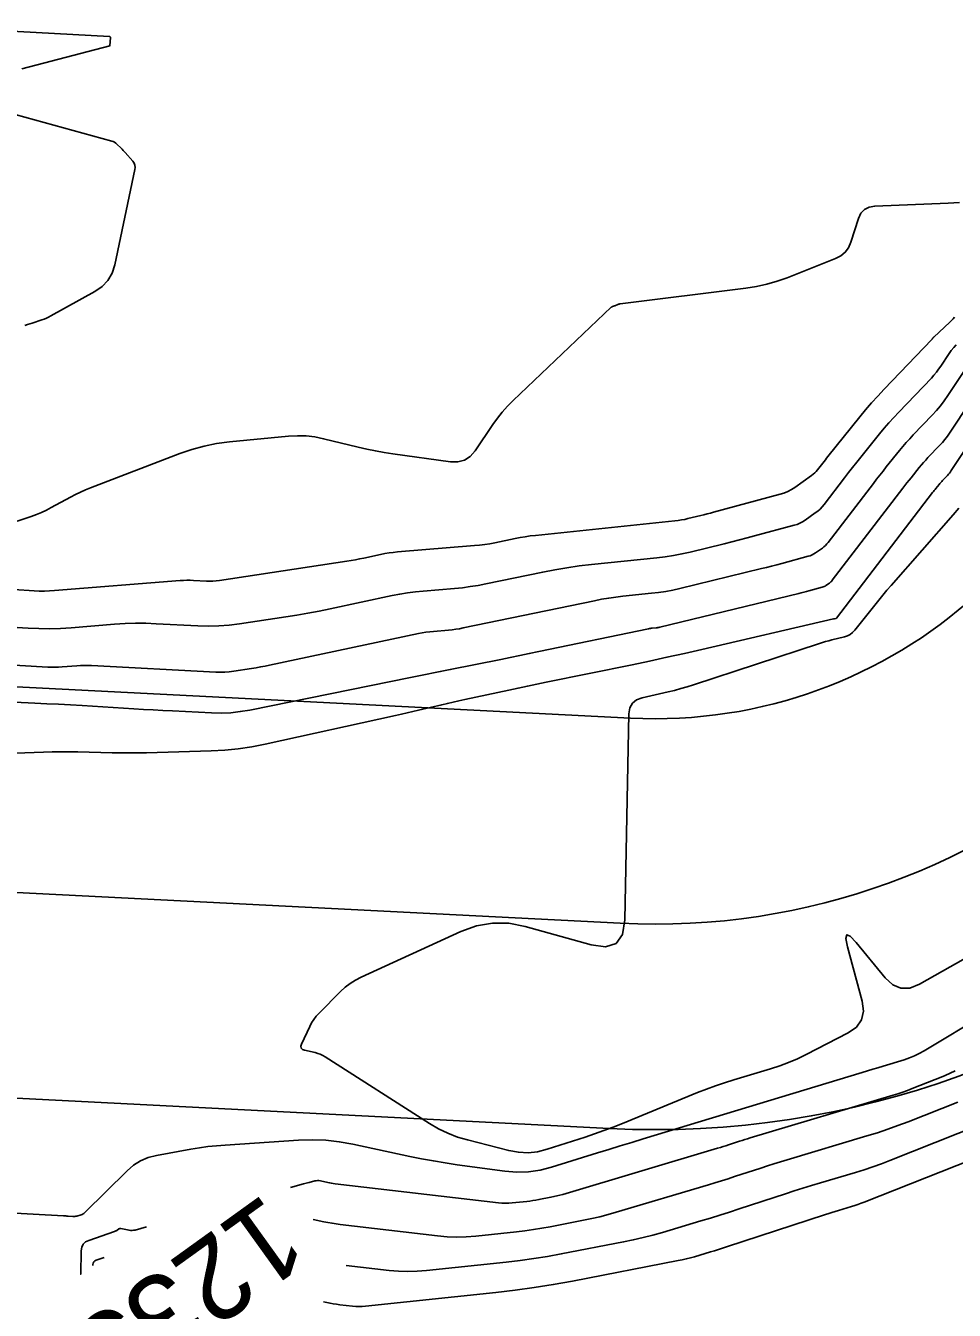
# Model space of a CAD drawing. Extents: x 658976 to 668726, y 639543 to 647196.
# Drawn here: x 663081 to 663148.9, y 642279.3 to 642373 of the extents above; entities that cross this region are included whole.
import ezdxf

# ---------------------------------------------------------------- set-up
doc = ezdxf.new("R2010")
doc.units = 0
for name, color, linetype in [('Ex_Contour Labels', 7, 'Continuous'), ('Ex_Major Contours', 7, 'Continuous'), ('Ex_Minor Contours', 7, 'Continuous'), ('R_Water', 7, 'Continuous')]:
    doc.layers.add(name, color=color, linetype=linetype)

msp = doc.modelspace()

# ---------------------------------------------------------------- linework, layer by layer
at = {"layer": 'Ex_Major Contours'}
for points in [[(663072.42, 642326.823), (663082.651, 642326.219), (663082.917, 642326.208), (663083.183, 642326.207), (663083.448, 642326.214), (663083.714, 642326.231), (663084.775, 642326.316), (663085.041, 642326.332), (663085.306, 642326.34), (663085.572, 642326.34), (663085.838, 642326.33), (663094.919, 642325.858), (663095.249, 642325.849), (663095.579, 642325.857), (663095.908, 642325.882), (663096.236, 642325.923), (663097.546, 642326.121), (663097.873, 642326.173), (663098.199, 642326.23), (663098.524, 642326.291), (663098.849, 642326.358), (663109.739, 642328.672), (663110.008, 642328.725), (663110.279, 642328.769), (663110.552, 642328.804), (663110.825, 642328.831), (663111.922, 642328.921), (663112.195, 642328.948), (663112.468, 642328.983), (663112.739, 642329.026), (663113.009, 642329.078), (663122.597, 642331.07), (663123.113, 642331.17), (663123.63, 642331.257), (663124.149, 642331.331), (663124.671, 642331.392), (663126.76, 642331.608), (663127.281, 642331.671), (663127.799, 642331.751), (663128.314, 642331.849), (663128.826, 642331.964), (663134.791, 642333.408), (663135.163, 642333.499), (663135.535, 642333.593), (663135.906, 642333.69), (663136.276, 642333.789), (663138.204, 642334.311), (663138.347, 642334.356), (663138.485, 642334.413), (663138.617, 642334.482), (663138.744, 642334.563), (663139.239, 642334.911), (663139.358, 642335.002), (663139.47, 642335.101), (663139.574, 642335.209), (663139.67, 642335.325), (663142.967, 642339.63), (663143.201, 642339.933), (663143.437, 642340.235), (663143.674, 642340.535), (663143.913, 642340.834), (663144.875, 642342.027), (663145.118, 642342.323), (663145.368, 642342.613), (663145.624, 642342.897), (663145.886, 642343.176), (663147.265, 642344.614), (663147.576, 642344.952), (663147.87, 642345.303), (663148.148, 642345.667), (663148.41, 642346.044), (663150.006, 642348.45)], [(663149.141, 642294.465), (663145.5, 642293.025), (663144.758, 642292.741), (663144.011, 642292.474), (663143.258, 642292.222), (663142.5, 642291.987), (663136.662, 642290.246), (663136.18, 642290.101), (663135.7, 642289.952), (663135.221, 642289.801), (663134.742, 642289.646), (663132.831, 642289.021), (663132.353, 642288.866), (663131.874, 642288.714), (663131.393, 642288.566), (663130.912, 642288.421), (663124.185, 642286.42), (663123.59, 642286.25), (663122.991, 642286.096), (663122.388, 642285.956), (663121.781, 642285.832), (663119.349, 642285.362), (663118.739, 642285.252), (663118.128, 642285.154), (663117.515, 642285.069), (663116.9, 642284.997), (663113.923, 642284.681), (663113.221, 642284.626), (663112.52, 642284.611), (663111.819, 642284.634), (663111.118, 642284.696), (663104.025, 642285.526), (663103.723, 642285.565), (663103.423, 642285.611), (663103.124, 642285.665), (663102.826, 642285.725), (663102.049, 642285.893)], [(663086.767, 642283.119), (663086.191, 642282.921), (663086.088, 642282.871), (663086.015, 642282.799), (663085.969, 642282.707), (663085.953, 642282.595), (663085.952, 642282.533)]]:
    msp.add_lwpolyline(points, dxfattribs=at)
at = {"layer": 'Ex_Minor Contours'}
for points in [[(663080.751, 642369.888), (663087.182, 642371.574), (663087.188, 642371.576), (663087.192, 642371.58), (663087.195, 642371.585), (663087.196, 642371.592), (663087.235, 642372.169), (663087.232, 642372.206), (663087.218, 642372.233), (663087.193, 642372.25), (663087.156, 642372.258), (663072.855, 642373.049)], [(663080.984, 642351.165), (663081.159, 642351.222), (663081.334, 642351.279), (663081.509, 642351.336), (663082.207, 642351.565), (663082.38, 642351.626), (663082.55, 642351.695), (663082.716, 642351.772), (663082.879, 642351.857), (663086.093, 642353.632), (663086.626, 642353.999), (663087.047, 642354.449), (663087.355, 642354.983), (663087.55, 642355.6), (663089.017, 642362.541), (663089.034, 642362.708), (663089.014, 642362.865), (663088.956, 642363.012), (663088.86, 642363.15), (663088.317, 642363.779), (663088.244, 642363.862), (663088.169, 642363.943), (663088.093, 642364.023), (663088.015, 642364.101), (663087.701, 642364.411), (663087.619, 642364.482), (663087.53, 642364.541), (663087.434, 642364.589), (663087.331, 642364.624), (663079.572, 642366.76)], [(663073.654, 642334.667), (663081.442, 642337.222), (663081.82, 642337.356), (663082.191, 642337.507), (663082.555, 642337.675), (663082.911, 642337.861), (663084.319, 642338.639), (663084.674, 642338.827), (663085.035, 642339.002), (663085.402, 642339.165), (663085.775, 642339.315), (663092.288, 642341.806), (663093.174, 642342.111), (663094.074, 642342.355), (663094.989, 642342.537), (663095.918, 642342.659), (663100.243, 642343.077), (663100.888, 642343.112), (663101.528, 642343.094), (663102.165, 642343.022), (663102.798, 642342.896), (663105.321, 642342.284), (663105.954, 642342.139), (663106.589, 642342.009), (663107.228, 642341.896), (663107.869, 642341.798), (663112.067, 642341.209), (663112.609, 642341.199), (663113.09, 642341.329), (663113.508, 642341.598), (663113.864, 642342.008), (663115.163, 642343.926), (663115.5, 642344.396), (663115.86, 642344.845), (663116.245, 642345.274), (663116.653, 642345.683), (663123.818, 642352.496), (663123.836, 642352.511), (663123.855, 642352.524), (663123.876, 642352.535), (663123.898, 642352.543), (663123.988, 642352.573), (663124.01, 642352.581), (663124.033, 642352.589), (663124.055, 642352.597), (663124.077, 642352.606), (663124.297, 642352.698), (663124.342, 642352.714), (663124.387, 642352.728), (663124.433, 642352.738), (663124.48, 642352.746), (663133.649, 642353.884), (663134.422, 642354.004), (663135.183, 642354.172), (663135.932, 642354.388), (663136.668, 642354.651), (663140.207, 642356.041), (663140.594, 642356.241), (663140.91, 642356.507), (663141.155, 642356.84), (663141.328, 642357.239), (663141.88, 642358.971), (663142.058, 642359.352), (663142.314, 642359.629), (663142.65, 642359.804), (663143.064, 642359.874), (663148.436, 642360.097), (663149.264, 642360.13)], [(663080.17, 642331.877), (663081.66, 642331.789), (663082.032, 642331.774), (663082.404, 642331.771), (663082.777, 642331.782), (663083.149, 642331.805), (663092.334, 642332.54), (663092.572, 642332.555), (663092.81, 642332.562), (663093.049, 642332.562), (663093.287, 642332.553), (663094.241, 642332.503), (663094.479, 642332.497), (663094.717, 642332.503), (663094.954, 642332.52), (663095.19, 642332.55), (663104.503, 642333.959), (663104.813, 642334.008), (663105.122, 642334.062), (663105.431, 642334.12), (663105.738, 642334.183), (663106.967, 642334.444), (663107.275, 642334.505), (663107.585, 642334.555), (663107.895, 642334.596), (663108.208, 642334.626), (663113.827, 642335.088), (663114.201, 642335.124), (663114.574, 642335.172), (663114.945, 642335.232), (663115.315, 642335.302), (663116.79, 642335.609), (663117.159, 642335.681), (663117.53, 642335.743), (663117.903, 642335.796), (663118.277, 642335.84), (663128.469, 642336.895), (663128.709, 642336.924), (663128.947, 642336.961), (663129.184, 642337.006), (663129.419, 642337.058), (663130.359, 642337.286), (663130.593, 642337.344), (663130.827, 642337.403), (663131.061, 642337.463), (663131.295, 642337.526), (663136.15, 642338.84), (663136.436, 642338.931), (663136.71, 642339.045), (663136.974, 642339.183), (663137.226, 642339.344), (663138.454, 642340.207), (663138.577, 642340.3), (663138.691, 642340.401), (663138.796, 642340.511), (663138.894, 642340.629), (663139.269, 642341.118), (663139.363, 642341.24), (663139.458, 642341.362), (663139.554, 642341.483), (663139.65, 642341.603), (663141.978, 642344.491), (663142.403, 642345.008), (663142.84, 642345.515), (663143.287, 642346.012), (663143.745, 642346.5), (663147.247, 642350.15), (663147.259, 642350.163), (663147.27, 642350.176), (663147.28, 642350.19), (663147.29, 642350.204), (663147.329, 642350.262), (663147.339, 642350.276), (663147.349, 642350.289), (663147.361, 642350.302), (663147.373, 642350.314), (663148.55, 642351.401), (663148.67, 642351.518), (663148.784, 642351.641), (663148.891, 642351.769)], [(663149.018, 642349.752), (663148.834, 642349.548), (663148.662, 642349.334), (663148.503, 642349.109), (663147.892, 642348.187), (663147.735, 642347.961), (663147.567, 642347.742), (663147.39, 642347.531), (663147.204, 642347.327), (663144.815, 642344.838), (663144.455, 642344.455), (663144.104, 642344.064), (663143.761, 642343.665), (663143.426, 642343.259), (663142.051, 642341.552), (663141.749, 642341.176), (663141.449, 642340.797), (663141.152, 642340.416), (663140.858, 642340.034), (663139.372, 642338.094), (663139.228, 642337.92), (663139.073, 642337.759), (663138.905, 642337.611), (663138.726, 642337.474), (663137.985, 642336.954), (663137.795, 642336.833), (663137.598, 642336.729), (663137.392, 642336.643), (663137.177, 642336.575), (663134.29, 642335.794), (663133.736, 642335.646), (663133.18, 642335.501), (663132.624, 642335.361), (663132.066, 642335.224), (663129.578, 642334.621), (663128.976, 642334.486), (663128.37, 642334.372), (663127.761, 642334.277), (663127.148, 642334.203), (663122.368, 642333.708), (663121.474, 642333.604), (663120.584, 642333.478), (663119.697, 642333.329), (663118.813, 642333.157), (663114.652, 642332.292), (663114.087, 642332.184), (663113.519, 642332.093), (663112.948, 642332.019), (663112.375, 642331.963), (663110.078, 642331.775), (663109.505, 642331.719), (663108.934, 642331.644), (663108.367, 642331.552), (663107.802, 642331.441), (663103.273, 642330.479), (663102.467, 642330.314), (663101.658, 642330.16), (663100.847, 642330.019), (663100.034, 642329.89), (663096.657, 642329.379), (663095.902, 642329.285), (663095.145, 642329.228), (663094.387, 642329.21), (663093.626, 642329.23), (663090.581, 642329.389), (663089.82, 642329.416), (663089.059, 642329.418), (663088.298, 642329.395), (663087.538, 642329.346), (663084.36, 642329.092), (663083.577, 642329.043), (663082.793, 642329.021), (663082.009, 642329.027), (663081.225, 642329.059), (663076.749, 642329.324)], [(663075.255, 642323.892), (663081.71, 642323.592), (663082.574, 642323.55), (663083.438, 642323.505), (663084.302, 642323.457), (663085.166, 642323.405), (663088.93, 642323.174), (663089.639, 642323.131), (663090.348, 642323.091), (663091.057, 642323.052), (663091.766, 642323.016), (663094.603, 642322.875), (663095.311, 642322.862), (663096.015, 642322.892), (663096.716, 642322.967), (663097.414, 642323.085), (663109.146, 642325.451), (663109.388, 642325.5), (663109.63, 642325.55), (663109.872, 642325.599), (663110.114, 642325.649), (663111.083, 642325.849), (663111.325, 642325.898), (663111.567, 642325.948), (663111.809, 642325.997), (663112.051, 642326.045), (663115.74, 642326.784), (663116.436, 642326.924), (663117.131, 642327.065), (663117.826, 642327.207), (663118.521, 642327.351), (663126.538, 642329.016), (663126.606, 642329.03), (663126.675, 642329.041), (663126.745, 642329.051), (663126.814, 642329.059), (663127.093, 642329.088), (663127.163, 642329.096), (663127.232, 642329.107), (663127.301, 642329.12), (663127.369, 642329.135), (663137.515, 642331.592), (663137.702, 642331.638), (663137.889, 642331.685), (663138.076, 642331.734), (663138.262, 642331.783), (663139.231, 642332.046), (663139.303, 642332.069), (663139.372, 642332.097), (663139.439, 642332.132), (663139.502, 642332.173), (663139.751, 642332.348), (663139.811, 642332.393), (663139.868, 642332.443), (663139.92, 642332.497), (663139.968, 642332.556), (663145.13, 642339.295), (663145.276, 642339.485), (663145.423, 642339.674), (663145.572, 642339.862), (663145.722, 642340.049), (663146.323, 642340.795), (663146.476, 642340.98), (663146.632, 642341.161), (663146.792, 642341.339), (663146.956, 642341.514), (663147.819, 642342.414), (663148.013, 642342.625), (663148.198, 642342.845), (663148.372, 642343.073), (663148.536, 642343.309), (663151.594, 642347.922)], [(663073.427, 642319.692), (663082.335, 642320.006), (663082.963, 642320.023), (663083.591, 642320.032), (663084.22, 642320.032), (663084.848, 642320.022), (663087.362, 642319.967), (663087.99, 642319.957), (663088.618, 642319.954), (663089.247, 642319.96), (663089.875, 642319.972), (663094.593, 642320.098), (663095.586, 642320.149), (663096.573, 642320.246), (663097.554, 642320.391), (663098.53, 642320.583), (663108.06, 642322.696), (663108.482, 642322.79), (663108.903, 642322.885), (663109.324, 642322.982), (663109.745, 642323.079), (663111.429, 642323.47), (663111.85, 642323.567), (663112.271, 642323.662), (663112.693, 642323.756), (663113.115, 642323.848), (663116.338, 642324.541), (663117.016, 642324.686), (663117.695, 642324.829), (663118.374, 642324.971), (663119.053, 642325.11), (663125.342, 642326.397), (663126.616, 642326.662), (663127.888, 642326.935), (663129.158, 642327.216), (663130.427, 642327.505), (663140.065, 642329.734), (663140.101, 642329.743), (663140.137, 642329.751), (663140.242, 642329.776), (663140.259, 642329.781), (663140.261, 642329.782), (663140.266, 642329.786), (663140.266, 642329.786), (663147.292, 642338.96), (663147.351, 642339.036), (663147.41, 642339.112), (663147.47, 642339.188), (663147.53, 642339.263), (663147.772, 642339.563), (663147.833, 642339.637), (663147.896, 642339.71), (663147.96, 642339.782), (663148.026, 642339.852), (663148.373, 642340.213), (663148.451, 642340.298), (663148.525, 642340.387), (663148.595, 642340.478), (663148.661, 642340.573), (663153.183, 642347.394)], [(663162.066, 642311.966), (663146.336, 642303.068), (663145.634, 642302.789), (663144.982, 642302.774), (663144.379, 642303.023), (663143.825, 642303.535), (663141.706, 642306.112), (663141.27, 642306.575), (663141.02, 642306.676), (663140.958, 642306.414), (663141.082, 642305.79), (663142.152, 642301.829), (663142.247, 642301.097), (663142.108, 642300.467), (663141.737, 642299.941), (663141.132, 642299.517), (663138.049, 642297.927), (663137.419, 642297.621), (663136.777, 642297.345), (663136.122, 642297.1), (663135.455, 642296.885), (663132.764, 642296.086), (663132.094, 642295.878), (663131.43, 642295.654), (663130.772, 642295.413), (663130.119, 642295.155), (663124.642, 642292.909), (663123.965, 642292.639), (663123.284, 642292.383), (663122.598, 642292.139), (663121.907, 642291.909), (663119.134, 642291.014), (663118.439, 642290.841), (663117.741, 642290.768), (663117.039, 642290.797), (663116.335, 642290.926), (663113.309, 642291.697), (663112.582, 642291.913), (663111.878, 642292.185), (663111.199, 642292.512), (663110.543, 642292.895), (663102.907, 642297.77), (663102.737, 642297.869), (663102.561, 642297.952), (663102.378, 642298.019), (663102.189, 642298.072), (663101.419, 642298.25), (663101.26, 642298.312), (663101.171, 642298.407), (663101.151, 642298.536), (663101.199, 642298.699), (663101.792, 642299.984), (663101.93, 642300.251), (663102.088, 642300.502), (663102.269, 642300.739), (663102.471, 642300.96), (663104.028, 642302.528), (663104.371, 642302.844), (663104.737, 642303.125), (663105.128, 642303.372), (663105.542, 642303.584), (663112.831, 642306.918), (663113.979, 642307.331), (663115.144, 642307.53), (663116.325, 642307.514), (663117.524, 642307.284), (663122.35, 642305.931), (663123.409, 642305.791), (663124.173, 642306.05), (663124.641, 642306.706), (663124.813, 642307.76), (663125.108, 642322.799), (663125.175, 642323.237), (663125.359, 642323.58), (663125.658, 642323.829), (663126.074, 642323.983), (663127.968, 642324.41), (663128.44, 642324.523), (663128.909, 642324.646), (663129.374, 642324.781), (663129.837, 642324.927), (663139.028, 642327.947), (663139.253, 642328.018), (663139.479, 642328.085), (663139.706, 642328.147), (663139.934, 642328.205), (663140.85, 642328.428), (663141.069, 642328.5), (663141.267, 642328.604), (663141.445, 642328.74), (663141.602, 642328.908), (663143.063, 642330.747), (663143.358, 642331.113), (663143.657, 642331.476), (663143.961, 642331.834), (663144.269, 642332.188), (663148.8, 642337.329), (663149.216, 642337.822)], [(663164.5, 642308.912), (663146.669, 642298.206), (663146.321, 642298.011), (663145.963, 642297.838), (663145.595, 642297.687), (663145.216, 642297.558), (663143.684, 642297.088), (663143.301, 642296.971), (663142.918, 642296.854), (663142.535, 642296.737), (663142.152, 642296.621), (663126.151, 642291.777), (663125.313, 642291.522), (663124.475, 642291.266), (663123.638, 642291.008), (663122.801, 642290.749), (663119.456, 642289.709), (663118.616, 642289.497), (663117.768, 642289.378), (663116.912, 642289.353), (663116.048, 642289.423), (663112.559, 642289.893), (663111.69, 642290.018), (663110.824, 642290.161), (663109.96, 642290.32), (663109.1, 642290.496), (663104.934, 642291.389), (663103.951, 642291.565), (663102.963, 642291.672), (663101.97, 642291.71), (663100.972, 642291.678), (663095.619, 642291.327), (663094.985, 642291.276), (663094.354, 642291.208), (663093.726, 642291.122), (663093.099, 642291.018), (663090.597, 642290.566), (663089.993, 642290.412), (663089.433, 642290.173), (663088.916, 642289.852), (663088.443, 642289.446), (663085.357, 642286.389), (663085.298, 642286.337), (663085.234, 642286.294), (663085.165, 642286.259), (663085.091, 642286.233), (663084.786, 642286.144), (663084.709, 642286.125), (663084.632, 642286.113), (663084.553, 642286.109), (663084.474, 642286.111), (663084.137, 642286.135), (663084.055, 642286.141), (663083.972, 642286.146), (663083.889, 642286.152), (663083.807, 642286.156), (663079.381, 642286.401)], [(663148.936, 642296.732), (663148.214, 642296.414), (663148.033, 642296.336), (663147.852, 642296.259), (663147.669, 642296.184), (663147.486, 642296.11), (663145.798, 642295.443), (663145.455, 642295.312), (663145.108, 642295.188), (663144.759, 642295.071), (663144.408, 642294.962), (663133.978, 642291.851), (663133.778, 642291.791), (663133.578, 642291.729), (663133.379, 642291.666), (663133.18, 642291.602), (663132.385, 642291.342), (663132.186, 642291.277), (663131.987, 642291.214), (663131.787, 642291.153), (663131.587, 642291.092), (663120.272, 642287.725), (663120.058, 642287.665), (663119.843, 642287.609), (663119.626, 642287.559), (663119.409, 642287.514), (663118.535, 642287.346), (663118.317, 642287.306), (663118.097, 642287.271), (663117.877, 642287.24), (663117.656, 642287.215), (663116.587, 642287.101), (663116.336, 642287.082), (663116.084, 642287.076), (663115.832, 642287.084), (663115.581, 642287.107), (663103.636, 642288.504), (663103.507, 642288.521), (663103.378, 642288.541), (663103.25, 642288.564), (663103.122, 642288.59), (663102.565, 642288.71), (663102.461, 642288.726), (663102.357, 642288.73), (663102.254, 642288.722), (663102.151, 642288.701), (663101.739, 642288.594), (663101.636, 642288.567), (663101.533, 642288.54), (663101.431, 642288.512), (663101.328, 642288.484), (663100.373, 642288.223)], [(663104.459, 642282.543), (663107.582, 642282.177), (663108.269, 642282.116), (663108.955, 642282.093), (663109.642, 642282.109), (663110.329, 642282.163), (663116.144, 642282.779), (663117.153, 642282.897), (663118.159, 642283.037), (663119.162, 642283.197), (663120.162, 642283.379), (663124.713, 642284.257), (663125.43, 642284.404), (663126.142, 642284.569), (663126.85, 642284.752), (663127.554, 642284.952), (663130.36, 642285.787), (663131.061, 642285.998), (663131.76, 642286.213), (663132.458, 642286.434), (663133.155, 642286.659), (663136.551, 642287.77), (663137.185, 642287.976), (663137.821, 642288.177), (663138.458, 642288.374), (663139.097, 642288.566), (663141.653, 642289.329), (663142.29, 642289.526), (663142.922, 642289.737), (663143.549, 642289.962), (663144.172, 642290.2), (663150.797, 642292.819)], [(663152.452, 642291.173), (663142.301, 642287.161), (663142.07, 642287.073), (663141.836, 642286.989), (663141.601, 642286.911), (663141.365, 642286.837), (663140.414, 642286.554), (663140.177, 642286.482), (663139.94, 642286.409), (663139.703, 642286.334), (663139.467, 642286.258), (663132.233, 642283.891), (663131.941, 642283.796), (663131.65, 642283.704), (663131.357, 642283.614), (663131.064, 642283.526), (663129.89, 642283.176), (663129.596, 642283.093), (663129.3, 642283.016), (663129.002, 642282.947), (663128.702, 642282.886), (663120.975, 642281.395), (663119.585, 642281.143), (663118.19, 642280.919), (663116.791, 642280.726), (663115.388, 642280.562), (663105.862, 642279.551), (663105.626, 642279.533), (663105.391, 642279.527), (663105.155, 642279.535), (663104.92, 642279.556), (663103.978, 642279.666), (663103.743, 642279.697), (663103.509, 642279.733), (663103.276, 642279.774), (663103.044, 642279.821), (663102.804, 642279.873)], [(663089.869, 642285.351), (663089.037, 642285.123), (663088.926, 642285.1), (663088.814, 642285.089), (663088.702, 642285.093), (663088.589, 642285.109), (663088, 642285.231), (663087.957, 642285.236), (663087.916, 642285.232), (663087.877, 642285.22), (663087.84, 642285.199), (663087.693, 642285.097), (663087.656, 642285.073), (663087.617, 642285.052), (663087.577, 642285.033), (663087.536, 642285.018), (663085.646, 642284.368), (663085.407, 642284.25), (663085.235, 642284.083), (663085.129, 642283.868), (663085.09, 642283.605), (663085.056, 642281.889), (663085.056, 642281.889)]]:
    msp.add_lwpolyline(points, dxfattribs=at)
at = {"layer": 'R_Water'}
for p, q in [((663046.171, 642326.513), (663125.22, 642322.497)), ((663045.41, 642311.532), (663124.459, 642307.516)), ((663044.649, 642296.551), (663123.698, 642292.535))]:
    msp.add_line(p, q, dxfattribs=at)
for radius in [35, 50, 65]:
    msp.add_arc((663126.996, 642357.452), radius, 267.09167, 357.0143, dxfattribs=at)

# ---------------------------------------------------------------- texts
at = {"layer": 'Ex_Contour Labels'}
msp.add_text('1235', height=6, rotation=215.72944, dxfattribs=at).set_placement((663098.551, 642287.901))

doc.saveas('drawing.dxf')
